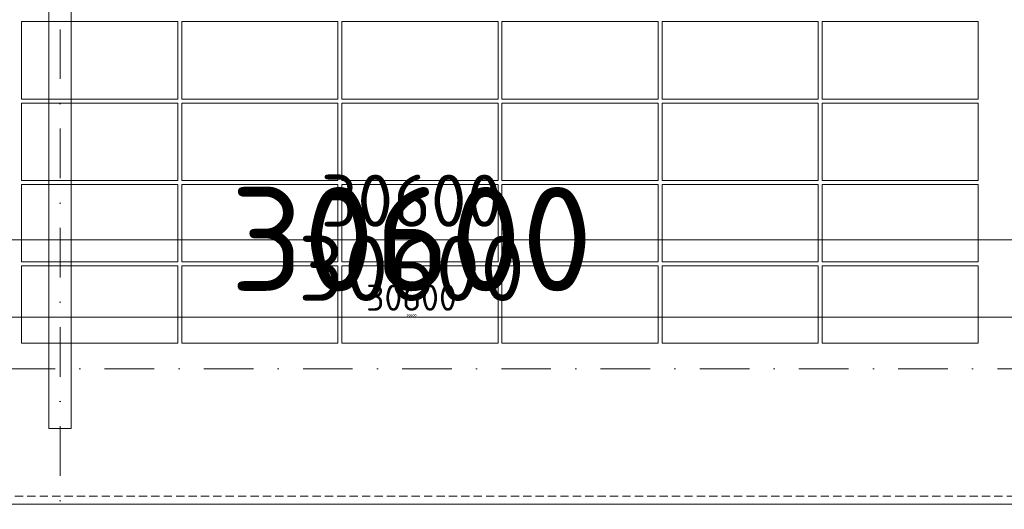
# Model space of a CAD drawing. Header units: millimetres. Extents: x -916886 to 3713765, y -2985421 to 1675785.
# Tile 536 of 656: x 311690 to 319255, y 148920 to 152680. Entities that reach past the tile are written whole.
import ezdxf

# ---------------------------------------------------------------- set-up
doc = ezdxf.new("R2010")
doc.units = ezdxf.units.MM
for name, pattern in [('CENTERX2', [101.6, 63.5, -12.7, 12.7, -12.7]), ('DASHDOT', [25.4, 12.7, -6.35, 0, -6.35]), ('DASHED', [19.05, 12.7, -6.35]), ('HIDDEN', [9.525, 6.35, -3.175])]:
    doc.linetypes.add(name, pattern=pattern)
doc.layers.get('Defpoints').update_dxf_attribs({"color": 8})
for name, color, linetype, lineweight in [('A99_FVE', 30, 'Continuous', 5), ('A99_N_kce-pod', 7, 'DASHED', 20), ('A99_N_koty-200', 5, 'Continuous', 5), ('A99_N_koty-200 @ 1', 5, 'Continuous', 5), ('A99_N_koty-200 @ 10', 5, 'Continuous', 5), ('A99_N_koty-200 @ 100', 5, 'Continuous', 5), ('A99_N_koty-200 @ 200', 5, 'Continuous', 5), ('A99_N_koty-200 @ 250 (1)', 5, 'Continuous', 5), ('A99_N_koty-200 @ 250 (2)', 5, 'Continuous', 5), ('A99_N_koty-200 @ 400', 5, 'Continuous', 5), ('A99_S_kce-pohl', 7, 'Continuous', 5), ('A99_S_osy', 1, 'CENTERX2', 5)]:
    doc.layers.add(name, color=color, linetype=linetype, lineweight=lineweight)
doc.styles.add('A99_kota', font='isocpeur.ttf', dxfattribs={"height": 2})
doc.dimstyles.new('A99_kota_200 new', dxfattribs={"dimscale": 200, "dimtxt": 2, "dimasz": 1.2, "dimexe": 0.5, "dimexo": 1.5, "dimgap": 0.5, "dimtad": 1, "dimdec": 0, "dimzin": 3, "dimdsep": 46, "dimtxsty": 'A99_kota', "dimblk": 'ARCHTICK', "dimcen": 2.5, "dimazin": 2, "dimtfac": 0.75, "dimtdec": 0, "dimtix": 1, "dimtmove": 2, "dimatfit": 0, "dimfxl": 0, "dimtolj": 1, "dimtzin": 0, "dimlwd": 5, "dimlwe": 5, "dimarcsym": 0})

# ---------------------------------------------------------------- blocks, each defined once
blk = doc.blocks.new('_ArchTick')
at = {"color": 0, "linetype": 'ByBlock', "const_width": 0.15}
blk.add_lwpolyline([(-0.5, -0.5), (0.5, 0.5)], dxfattribs=at)
blk = doc.blocks.new('*D3264')
at = {"layer": 'A99_N_koty-200', "color": 0, "linetype": 'Continuous', "lineweight": 5, "ltscale": 10, "transparency": 16777216}
for p, q in [((312000, 146925), (312000, 146475)), ((324000, 146925), (324000, 146475)), ((324000, 146525), (312000, 146525))]:
    blk.add_line(p, q, dxfattribs=at)
at = {"layer": 'Defpoints', "color": 0, "linetype": 'Continuous', "lineweight": 0, "ltscale": 10, "transparency": 16777216}
for p in [(312000, 149400), (324000, 149400), (312000, 146525)]:
    blk.add_point(p, dxfattribs=at)
at = {"layer": 'A99_N_koty-200', "color": 0, "linetype": 'Continuous', "lineweight": 5, "ltscale": 10, "transparency": 16777216, "xscale": 120, "yscale": 120, "zscale": 120, "rotation": 180}
blk.add_blockref('_ArchTick', (312000, 146525), dxfattribs=at)
at = {"layer": 'A99_N_koty-200', "color": 0, "linetype": 'Continuous', "lineweight": 5, "ltscale": 10, "transparency": 16777216, "xscale": 120, "yscale": 120, "zscale": 120}
blk.add_blockref('_ArchTick', (324000, 146525), dxfattribs=at)
at = {"layer": 'A99_N_koty-200', "color": 0, "linetype": 'Continuous', "ltscale": 10, "transparency": 16777216, "insert": (318000, 146675), "char_height": 200, "attachment_point": 5, "style": 'A99_kota'}
blk.add_mtext('\\A1;12000', dxfattribs=at)
blk = doc.blocks.new('*D3265')
at = {"layer": 'A99_N_koty-200', "color": 0, "linetype": 'Continuous', "lineweight": 5, "ltscale": 10, "transparency": 16777216}
for p, q in [((312000, 147325), (312000, 146425)), ((324000, 147325), (324000, 146425)), ((324000, 146525), (312000, 146525))]:
    blk.add_line(p, q, dxfattribs=at)
at = {"layer": 'Defpoints', "color": 0, "linetype": 'Continuous', "lineweight": 0, "ltscale": 10, "transparency": 16777216}
for p in [(312000, 149400), (324000, 149400), (312000, 146525)]:
    blk.add_point(p, dxfattribs=at)
at = {"layer": 'A99_N_koty-200', "color": 0, "linetype": 'Continuous', "lineweight": 5, "ltscale": 10, "transparency": 16777216, "xscale": 240, "yscale": 240, "zscale": 240, "rotation": 180}
blk.add_blockref('_ArchTick', (312000, 146525), dxfattribs=at)
at = {"layer": 'A99_N_koty-200', "color": 0, "linetype": 'Continuous', "lineweight": 5, "ltscale": 10, "transparency": 16777216, "xscale": 240, "yscale": 240, "zscale": 240}
blk.add_blockref('_ArchTick', (324000, 146525), dxfattribs=at)
at = {"layer": 'A99_N_koty-200', "color": 0, "linetype": 'Continuous', "ltscale": 10, "transparency": 16777216, "insert": (318000, 146825), "char_height": 400, "attachment_point": 5, "style": 'A99_kota'}
blk.add_mtext('\\A1;12000', dxfattribs=at)
blk = doc.blocks.new('*D3266')
at = {"layer": 'A99_N_koty-200', "color": 0, "linetype": 'Continuous', "lineweight": 5, "ltscale": 10, "transparency": 16777216}
for p, q in [((312000, 146529), (312000, 146524.5)), ((324000, 146525), (312000, 146525)), ((324000, 146529), (324000, 146524.5))]:
    blk.add_line(p, q, dxfattribs=at)
at = {"layer": 'Defpoints', "color": 0, "linetype": 'Continuous', "lineweight": 0, "ltscale": 10, "transparency": 16777216}
for p in [(312000, 149400), (324000, 149400), (312000, 146525)]:
    blk.add_point(p, dxfattribs=at)
at = {"layer": 'A99_N_koty-200', "color": 0, "linetype": 'Continuous', "lineweight": 5, "ltscale": 10, "transparency": 16777216, "xscale": 1.2, "yscale": 1.2, "zscale": 1.2, "rotation": 180}
blk.add_blockref('_ArchTick', (312000, 146525), dxfattribs=at)
at = {"layer": 'A99_N_koty-200', "color": 0, "linetype": 'Continuous', "lineweight": 5, "ltscale": 10, "transparency": 16777216, "xscale": 1.2, "yscale": 1.2, "zscale": 1.2}
blk.add_blockref('_ArchTick', (324000, 146525), dxfattribs=at)
at = {"layer": 'A99_N_koty-200', "color": 0, "linetype": 'Continuous', "ltscale": 10, "transparency": 16777216, "insert": (318000, 146526.5), "char_height": 2, "attachment_point": 5, "style": 'A99_kota'}
blk.add_mtext('\\A1;12000', dxfattribs=at)
blk = doc.blocks.new('*D3267')
at = {"layer": 'A99_N_koty-200', "color": 0, "linetype": 'Continuous', "lineweight": 5, "ltscale": 10, "transparency": 16777216}
for p, q in [((312000, 148125), (312000, 146325)), ((324000, 148125), (324000, 146325)), ((324000, 146525), (312000, 146525))]:
    blk.add_line(p, q, dxfattribs=at)
at = {"layer": 'Defpoints', "color": 0, "linetype": 'Continuous', "lineweight": 0, "ltscale": 10, "transparency": 16777216}
for p in [(312000, 149400), (324000, 149400), (312000, 146525)]:
    blk.add_point(p, dxfattribs=at)
at = {"layer": 'A99_N_koty-200', "color": 0, "linetype": 'Continuous', "lineweight": 5, "ltscale": 10, "transparency": 16777216, "xscale": 480, "yscale": 480, "zscale": 480, "rotation": 180}
blk.add_blockref('_ArchTick', (312000, 146525), dxfattribs=at)
at = {"layer": 'A99_N_koty-200', "color": 0, "linetype": 'Continuous', "lineweight": 5, "ltscale": 10, "transparency": 16777216, "xscale": 480, "yscale": 480, "zscale": 480}
blk.add_blockref('_ArchTick', (324000, 146525), dxfattribs=at)
at = {"layer": 'A99_N_koty-200', "color": 0, "linetype": 'Continuous', "ltscale": 10, "transparency": 16777216, "insert": (318000, 147125), "char_height": 800, "attachment_point": 5, "style": 'A99_kota'}
blk.add_mtext('\\A1;12000', dxfattribs=at)
blk = doc.blocks.new('*D3268')
at = {"layer": 'A99_N_koty-200', "color": 0, "linetype": 'Continuous', "lineweight": 5, "ltscale": 10, "transparency": 16777216}
for p, q in [((312000, 146565), (312000, 146520)), ((324000, 146565), (324000, 146520)), ((324000, 146525), (312000, 146525))]:
    blk.add_line(p, q, dxfattribs=at)
at = {"layer": 'Defpoints', "color": 0, "linetype": 'Continuous', "lineweight": 0, "ltscale": 10, "transparency": 16777216}
for p in [(312000, 149400), (324000, 149400), (312000, 146525)]:
    blk.add_point(p, dxfattribs=at)
at = {"layer": 'A99_N_koty-200', "color": 0, "linetype": 'Continuous', "lineweight": 5, "ltscale": 10, "transparency": 16777216, "xscale": 12, "yscale": 12, "zscale": 12, "rotation": 180}
blk.add_blockref('_ArchTick', (312000, 146525), dxfattribs=at)
at = {"layer": 'A99_N_koty-200', "color": 0, "linetype": 'Continuous', "lineweight": 5, "ltscale": 10, "transparency": 16777216, "xscale": 12, "yscale": 12, "zscale": 12}
blk.add_blockref('_ArchTick', (324000, 146525), dxfattribs=at)
at = {"layer": 'A99_N_koty-200', "color": 0, "linetype": 'Continuous', "ltscale": 10, "transparency": 16777216, "insert": (318000, 146540), "char_height": 20, "attachment_point": 5, "style": 'A99_kota'}
blk.add_mtext('\\A1;12000', dxfattribs=at)
blk = doc.blocks.new('*D3269')
at = {"layer": 'A99_N_koty-200', "color": 0, "linetype": 'Continuous', "lineweight": 5, "ltscale": 10, "transparency": 16777216}
for p, q in [((312000, 147525), (312000, 146400)), ((324000, 147525), (324000, 146400)), ((324000, 146525), (312000, 146525))]:
    blk.add_line(p, q, dxfattribs=at)
at = {"layer": 'Defpoints', "color": 0, "linetype": 'Continuous', "lineweight": 0, "ltscale": 10, "transparency": 16777216}
for p in [(312000, 149400), (324000, 149400), (312000, 146525)]:
    blk.add_point(p, dxfattribs=at)
at = {"layer": 'A99_N_koty-200', "color": 0, "linetype": 'Continuous', "lineweight": 5, "ltscale": 10, "transparency": 16777216, "xscale": 300, "yscale": 300, "zscale": 300, "rotation": 180}
blk.add_blockref('_ArchTick', (312000, 146525), dxfattribs=at)
at = {"layer": 'A99_N_koty-200', "color": 0, "linetype": 'Continuous', "lineweight": 5, "ltscale": 10, "transparency": 16777216, "xscale": 300, "yscale": 300, "zscale": 300}
blk.add_blockref('_ArchTick', (324000, 146525), dxfattribs=at)
at = {"layer": 'A99_N_koty-200', "color": 0, "linetype": 'Continuous', "ltscale": 10, "transparency": 16777216, "insert": (318000, 146900), "char_height": 500, "attachment_point": 5, "style": 'A99_kota'}
blk.add_mtext('\\A1;12000', dxfattribs=at)
blk = doc.blocks.new('*D3270')
at = {"layer": 'A99_N_koty-200', "color": 0, "linetype": 'Continuous', "lineweight": 5, "ltscale": 10, "transparency": 16777216}
for p, q in [((312000, 147525), (312000, 146400)), ((324000, 147525), (324000, 146400)), ((324000, 146525), (312000, 146525))]:
    blk.add_line(p, q, dxfattribs=at)
at = {"layer": 'Defpoints', "color": 0, "linetype": 'Continuous', "lineweight": 0, "ltscale": 10, "transparency": 16777216}
for p in [(312000, 149400), (324000, 149400), (312000, 146525)]:
    blk.add_point(p, dxfattribs=at)
at = {"layer": 'A99_N_koty-200', "color": 0, "linetype": 'Continuous', "lineweight": 5, "ltscale": 10, "transparency": 16777216, "xscale": 300, "yscale": 300, "zscale": 300, "rotation": 180}
blk.add_blockref('_ArchTick', (312000, 146525), dxfattribs=at)
at = {"layer": 'A99_N_koty-200', "color": 0, "linetype": 'Continuous', "lineweight": 5, "ltscale": 10, "transparency": 16777216, "xscale": 300, "yscale": 300, "zscale": 300}
blk.add_blockref('_ArchTick', (324000, 146525), dxfattribs=at)
at = {"layer": 'A99_N_koty-200', "color": 0, "linetype": 'Continuous', "ltscale": 10, "transparency": 16777216, "insert": (318000, 146900), "char_height": 500, "attachment_point": 5, "style": 'A99_kota'}
blk.add_mtext('\\A1;12000', dxfattribs=at)
blk = doc.blocks.new('*D3272')
at = {"layer": 'A99_N_koty-200', "color": 0, "linetype": 'Continuous', "lineweight": 5, "ltscale": 10, "transparency": 16777216}
for p, q in [((300000, 146925), (300000, 146475)), ((312000, 146925), (312000, 146475)), ((312000, 146525), (300000, 146525))]:
    blk.add_line(p, q, dxfattribs=at)
at = {"layer": 'Defpoints', "color": 0, "linetype": 'Continuous', "lineweight": 0, "ltscale": 10, "transparency": 16777216}
for p in [(300000, 149400), (312000, 149400), (300000, 146525)]:
    blk.add_point(p, dxfattribs=at)
at = {"layer": 'A99_N_koty-200', "color": 0, "linetype": 'Continuous', "lineweight": 5, "ltscale": 10, "transparency": 16777216, "xscale": 120, "yscale": 120, "zscale": 120, "rotation": 180}
blk.add_blockref('_ArchTick', (300000, 146525), dxfattribs=at)
at = {"layer": 'A99_N_koty-200', "color": 0, "linetype": 'Continuous', "lineweight": 5, "ltscale": 10, "transparency": 16777216, "xscale": 120, "yscale": 120, "zscale": 120}
blk.add_blockref('_ArchTick', (312000, 146525), dxfattribs=at)
at = {"layer": 'A99_N_koty-200', "color": 0, "linetype": 'Continuous', "ltscale": 10, "transparency": 16777216, "insert": (306000, 146675), "char_height": 200, "attachment_point": 5, "style": 'A99_kota'}
blk.add_mtext('\\A1;12000', dxfattribs=at)
blk = doc.blocks.new('*D3273')
at = {"layer": 'A99_N_koty-200', "color": 0, "linetype": 'Continuous', "lineweight": 5, "ltscale": 10, "transparency": 16777216}
for p, q in [((300000, 147325), (300000, 146425)), ((312000, 147325), (312000, 146425)), ((312000, 146525), (300000, 146525))]:
    blk.add_line(p, q, dxfattribs=at)
at = {"layer": 'Defpoints', "color": 0, "linetype": 'Continuous', "lineweight": 0, "ltscale": 10, "transparency": 16777216}
for p in [(300000, 149400), (312000, 149400), (300000, 146525)]:
    blk.add_point(p, dxfattribs=at)
at = {"layer": 'A99_N_koty-200', "color": 0, "linetype": 'Continuous', "lineweight": 5, "ltscale": 10, "transparency": 16777216, "xscale": 240, "yscale": 240, "zscale": 240, "rotation": 180}
blk.add_blockref('_ArchTick', (300000, 146525), dxfattribs=at)
at = {"layer": 'A99_N_koty-200', "color": 0, "linetype": 'Continuous', "lineweight": 5, "ltscale": 10, "transparency": 16777216, "xscale": 240, "yscale": 240, "zscale": 240}
blk.add_blockref('_ArchTick', (312000, 146525), dxfattribs=at)
at = {"layer": 'A99_N_koty-200', "color": 0, "linetype": 'Continuous', "ltscale": 10, "transparency": 16777216, "insert": (306000, 146825), "char_height": 400, "attachment_point": 5, "style": 'A99_kota'}
blk.add_mtext('\\A1;12000', dxfattribs=at)
blk = doc.blocks.new('*D3274')
at = {"layer": 'A99_N_koty-200', "color": 0, "linetype": 'Continuous', "lineweight": 5, "ltscale": 10, "transparency": 16777216}
for p, q in [((300000, 146529), (300000, 146524.5)), ((312000, 146525), (300000, 146525)), ((312000, 146529), (312000, 146524.5))]:
    blk.add_line(p, q, dxfattribs=at)
at = {"layer": 'Defpoints', "color": 0, "linetype": 'Continuous', "lineweight": 0, "ltscale": 10, "transparency": 16777216}
for p in [(300000, 149400), (312000, 149400), (300000, 146525)]:
    blk.add_point(p, dxfattribs=at)
at = {"layer": 'A99_N_koty-200', "color": 0, "linetype": 'Continuous', "lineweight": 5, "ltscale": 10, "transparency": 16777216, "xscale": 1.2, "yscale": 1.2, "zscale": 1.2, "rotation": 180}
blk.add_blockref('_ArchTick', (300000, 146525), dxfattribs=at)
at = {"layer": 'A99_N_koty-200', "color": 0, "linetype": 'Continuous', "lineweight": 5, "ltscale": 10, "transparency": 16777216, "xscale": 1.2, "yscale": 1.2, "zscale": 1.2}
blk.add_blockref('_ArchTick', (312000, 146525), dxfattribs=at)
at = {"layer": 'A99_N_koty-200', "color": 0, "linetype": 'Continuous', "ltscale": 10, "transparency": 16777216, "insert": (306000, 146526.5), "char_height": 2, "attachment_point": 5, "style": 'A99_kota'}
blk.add_mtext('\\A1;12000', dxfattribs=at)
blk = doc.blocks.new('*D3275')
at = {"layer": 'A99_N_koty-200', "color": 0, "linetype": 'Continuous', "lineweight": 5, "ltscale": 10, "transparency": 16777216}
for p, q in [((300000, 148125), (300000, 146325)), ((312000, 148125), (312000, 146325)), ((312000, 146525), (300000, 146525))]:
    blk.add_line(p, q, dxfattribs=at)
at = {"layer": 'Defpoints', "color": 0, "linetype": 'Continuous', "lineweight": 0, "ltscale": 10, "transparency": 16777216}
for p in [(300000, 149400), (312000, 149400), (300000, 146525)]:
    blk.add_point(p, dxfattribs=at)
at = {"layer": 'A99_N_koty-200', "color": 0, "linetype": 'Continuous', "lineweight": 5, "ltscale": 10, "transparency": 16777216, "xscale": 480, "yscale": 480, "zscale": 480, "rotation": 180}
blk.add_blockref('_ArchTick', (300000, 146525), dxfattribs=at)
at = {"layer": 'A99_N_koty-200', "color": 0, "linetype": 'Continuous', "lineweight": 5, "ltscale": 10, "transparency": 16777216, "xscale": 480, "yscale": 480, "zscale": 480}
blk.add_blockref('_ArchTick', (312000, 146525), dxfattribs=at)
at = {"layer": 'A99_N_koty-200', "color": 0, "linetype": 'Continuous', "ltscale": 10, "transparency": 16777216, "insert": (306000, 147125), "char_height": 800, "attachment_point": 5, "style": 'A99_kota'}
blk.add_mtext('\\A1;12000', dxfattribs=at)
blk = doc.blocks.new('*D3276')
at = {"layer": 'A99_N_koty-200', "color": 0, "linetype": 'Continuous', "lineweight": 5, "ltscale": 10, "transparency": 16777216}
for p, q in [((300000, 146565), (300000, 146520)), ((312000, 146565), (312000, 146520)), ((312000, 146525), (300000, 146525))]:
    blk.add_line(p, q, dxfattribs=at)
at = {"layer": 'Defpoints', "color": 0, "linetype": 'Continuous', "lineweight": 0, "ltscale": 10, "transparency": 16777216}
for p in [(300000, 149400), (312000, 149400), (300000, 146525)]:
    blk.add_point(p, dxfattribs=at)
at = {"layer": 'A99_N_koty-200', "color": 0, "linetype": 'Continuous', "lineweight": 5, "ltscale": 10, "transparency": 16777216, "xscale": 12, "yscale": 12, "zscale": 12, "rotation": 180}
blk.add_blockref('_ArchTick', (300000, 146525), dxfattribs=at)
at = {"layer": 'A99_N_koty-200', "color": 0, "linetype": 'Continuous', "lineweight": 5, "ltscale": 10, "transparency": 16777216, "xscale": 12, "yscale": 12, "zscale": 12}
blk.add_blockref('_ArchTick', (312000, 146525), dxfattribs=at)
at = {"layer": 'A99_N_koty-200', "color": 0, "linetype": 'Continuous', "ltscale": 10, "transparency": 16777216, "insert": (306000, 146540), "char_height": 20, "attachment_point": 5, "style": 'A99_kota'}
blk.add_mtext('\\A1;12000', dxfattribs=at)
blk = doc.blocks.new('*D3277')
at = {"layer": 'A99_N_koty-200', "color": 0, "linetype": 'Continuous', "lineweight": 5, "ltscale": 10, "transparency": 16777216}
for p, q in [((300000, 147525), (300000, 146400)), ((312000, 147525), (312000, 146400)), ((312000, 146525), (300000, 146525))]:
    blk.add_line(p, q, dxfattribs=at)
at = {"layer": 'Defpoints', "color": 0, "linetype": 'Continuous', "lineweight": 0, "ltscale": 10, "transparency": 16777216}
for p in [(300000, 149400), (312000, 149400), (300000, 146525)]:
    blk.add_point(p, dxfattribs=at)
at = {"layer": 'A99_N_koty-200', "color": 0, "linetype": 'Continuous', "lineweight": 5, "ltscale": 10, "transparency": 16777216, "xscale": 300, "yscale": 300, "zscale": 300, "rotation": 180}
blk.add_blockref('_ArchTick', (300000, 146525), dxfattribs=at)
at = {"layer": 'A99_N_koty-200', "color": 0, "linetype": 'Continuous', "lineweight": 5, "ltscale": 10, "transparency": 16777216, "xscale": 300, "yscale": 300, "zscale": 300}
blk.add_blockref('_ArchTick', (312000, 146525), dxfattribs=at)
at = {"layer": 'A99_N_koty-200', "color": 0, "linetype": 'Continuous', "ltscale": 10, "transparency": 16777216, "insert": (306000, 146900), "char_height": 500, "attachment_point": 5, "style": 'A99_kota'}
blk.add_mtext('\\A1;12000', dxfattribs=at)
blk = doc.blocks.new('*D3278')
at = {"layer": 'A99_N_koty-200', "color": 0, "linetype": 'Continuous', "lineweight": 5, "ltscale": 10, "transparency": 16777216}
for p, q in [((300000, 147525), (300000, 146400)), ((312000, 147525), (312000, 146400)), ((312000, 146525), (300000, 146525))]:
    blk.add_line(p, q, dxfattribs=at)
at = {"layer": 'Defpoints', "color": 0, "linetype": 'Continuous', "lineweight": 0, "ltscale": 10, "transparency": 16777216}
for p in [(300000, 149400), (312000, 149400), (300000, 146525)]:
    blk.add_point(p, dxfattribs=at)
at = {"layer": 'A99_N_koty-200', "color": 0, "linetype": 'Continuous', "lineweight": 5, "ltscale": 10, "transparency": 16777216, "xscale": 300, "yscale": 300, "zscale": 300, "rotation": 180}
blk.add_blockref('_ArchTick', (300000, 146525), dxfattribs=at)
at = {"layer": 'A99_N_koty-200', "color": 0, "linetype": 'Continuous', "lineweight": 5, "ltscale": 10, "transparency": 16777216, "xscale": 300, "yscale": 300, "zscale": 300}
blk.add_blockref('_ArchTick', (312000, 146525), dxfattribs=at)
at = {"layer": 'A99_N_koty-200', "color": 0, "linetype": 'Continuous', "ltscale": 10, "transparency": 16777216, "insert": (306000, 146900), "char_height": 500, "attachment_point": 5, "style": 'A99_kota'}
blk.add_mtext('\\A1;12000', dxfattribs=at)
blk = doc.blocks.new('*D3360')
at = {"layer": 'A99_N_koty-200', "color": 0, "linetype": 'Continuous', "lineweight": 5, "ltscale": 10, "transparency": 16777216}
for p, q in [((299400, 150190), (299400, 151090)), ((330000, 150190), (330000, 151090)), ((299400, 150990), (330000, 150990))]:
    blk.add_line(p, q, dxfattribs=at)
at = {"layer": 'Defpoints', "color": 0, "linetype": 'Continuous', "lineweight": 0, "ltscale": 10, "transparency": 16777216}
for p in [(330000, 150990), (299400, 148960), (330000, 148920)]:
    blk.add_point(p, dxfattribs=at)
at = {"layer": 'A99_N_koty-200', "color": 0, "linetype": 'Continuous', "lineweight": 5, "ltscale": 10, "transparency": 16777216, "xscale": 240, "yscale": 240, "zscale": 240, "rotation": 180}
blk.add_blockref('_ArchTick', (299400, 150990), dxfattribs=at)
at = {"layer": 'A99_N_koty-200', "color": 0, "linetype": 'Continuous', "lineweight": 5, "ltscale": 10, "transparency": 16777216, "xscale": 240, "yscale": 240, "zscale": 240}
blk.add_blockref('_ArchTick', (330000, 150990), dxfattribs=at)
at = {"layer": 'A99_N_koty-200', "color": 0, "linetype": 'Continuous', "ltscale": 10, "transparency": 16777216, "insert": (314700, 151290), "char_height": 400, "attachment_point": 5, "style": 'A99_kota'}
blk.add_mtext('\\A1;30600', dxfattribs=at)
blk = doc.blocks.new('*D3361')
at = {"layer": 'A99_N_koty-200', "color": 0, "linetype": 'Continuous', "lineweight": 5, "ltscale": 10, "transparency": 16777216}
for p, q in [((299400, 149995), (299400, 150445)), ((299400, 150395), (330000, 150395)), ((330000, 149995), (330000, 150445))]:
    blk.add_line(p, q, dxfattribs=at)
at = {"layer": 'Defpoints', "color": 0, "linetype": 'Continuous', "lineweight": 0, "ltscale": 10, "transparency": 16777216}
for p in [(330000, 150395), (299400, 148960), (330000, 148920)]:
    blk.add_point(p, dxfattribs=at)
at = {"layer": 'A99_N_koty-200', "color": 0, "linetype": 'Continuous', "lineweight": 5, "ltscale": 10, "transparency": 16777216, "xscale": 120, "yscale": 120, "zscale": 120, "rotation": 180}
blk.add_blockref('_ArchTick', (299400, 150395), dxfattribs=at)
at = {"layer": 'A99_N_koty-200', "color": 0, "linetype": 'Continuous', "lineweight": 5, "ltscale": 10, "transparency": 16777216, "xscale": 120, "yscale": 120, "zscale": 120}
blk.add_blockref('_ArchTick', (330000, 150395), dxfattribs=at)
at = {"layer": 'A99_N_koty-200', "color": 0, "linetype": 'Continuous', "ltscale": 10, "transparency": 16777216, "insert": (314700, 150545), "char_height": 200, "attachment_point": 5, "style": 'A99_kota'}
blk.add_mtext('\\A1;30600', dxfattribs=at)
blk = doc.blocks.new('*D3362')
at = {"layer": 'A99_N_koty-200', "color": 0, "linetype": 'Continuous', "lineweight": 5, "ltscale": 10, "transparency": 16777216}
for p, q in [((299400, 150391), (299400, 150395.5)), ((299400, 150395), (330000, 150395)), ((330000, 150391), (330000, 150395.5))]:
    blk.add_line(p, q, dxfattribs=at)
at = {"layer": 'Defpoints', "color": 0, "linetype": 'Continuous', "lineweight": 0, "ltscale": 10, "transparency": 16777216}
for p in [(330000, 150395), (299400, 148960), (330000, 148920)]:
    blk.add_point(p, dxfattribs=at)
at = {"layer": 'A99_N_koty-200', "color": 0, "linetype": 'Continuous', "lineweight": 5, "ltscale": 10, "transparency": 16777216, "xscale": 1.2, "yscale": 1.2, "zscale": 1.2, "rotation": 180}
blk.add_blockref('_ArchTick', (299400, 150395), dxfattribs=at)
at = {"layer": 'A99_N_koty-200', "color": 0, "linetype": 'Continuous', "lineweight": 5, "ltscale": 10, "transparency": 16777216, "xscale": 1.2, "yscale": 1.2, "zscale": 1.2}
blk.add_blockref('_ArchTick', (330000, 150395), dxfattribs=at)
at = {"layer": 'A99_N_koty-200', "color": 0, "linetype": 'Continuous', "ltscale": 10, "transparency": 16777216, "insert": (314700, 150396.5), "char_height": 2, "attachment_point": 5, "style": 'A99_kota'}
blk.add_mtext('\\A1;30600', dxfattribs=at)
blk = doc.blocks.new('*D3363')
at = {"layer": 'A99_N_koty-200', "color": 0, "linetype": 'Continuous', "lineweight": 5, "ltscale": 10, "transparency": 16777216}
for p, q in [((299400, 149560), (299400, 150595)), ((330000, 149520), (330000, 150595)), ((299400, 150395), (330000, 150395))]:
    blk.add_line(p, q, dxfattribs=at)
at = {"layer": 'Defpoints', "color": 0, "linetype": 'Continuous', "lineweight": 0, "ltscale": 10, "transparency": 16777216}
for p in [(330000, 150395), (299400, 148960), (330000, 148920)]:
    blk.add_point(p, dxfattribs=at)
at = {"layer": 'A99_N_koty-200', "color": 0, "linetype": 'Continuous', "lineweight": 5, "ltscale": 10, "transparency": 16777216, "xscale": 480, "yscale": 480, "zscale": 480, "rotation": 180}
blk.add_blockref('_ArchTick', (299400, 150395), dxfattribs=at)
at = {"layer": 'A99_N_koty-200', "color": 0, "linetype": 'Continuous', "lineweight": 5, "ltscale": 10, "transparency": 16777216, "xscale": 480, "yscale": 480, "zscale": 480}
blk.add_blockref('_ArchTick', (330000, 150395), dxfattribs=at)
at = {"layer": 'A99_N_koty-200', "color": 0, "linetype": 'Continuous', "ltscale": 10, "transparency": 16777216, "insert": (314700, 150995), "char_height": 800, "attachment_point": 5, "style": 'A99_kota'}
blk.add_mtext('\\A1;30600', dxfattribs=at)
blk = doc.blocks.new('*D3364')
at = {"layer": 'A99_N_koty-200', "color": 0, "linetype": 'Continuous', "lineweight": 5, "ltscale": 10, "transparency": 16777216}
for p, q in [((299400, 150355), (299400, 150400)), ((299400, 150395), (330000, 150395)), ((330000, 150355), (330000, 150400))]:
    blk.add_line(p, q, dxfattribs=at)
at = {"layer": 'Defpoints', "color": 0, "linetype": 'Continuous', "lineweight": 0, "ltscale": 10, "transparency": 16777216}
for p in [(330000, 150395), (299400, 148960), (330000, 148920)]:
    blk.add_point(p, dxfattribs=at)
at = {"layer": 'A99_N_koty-200', "color": 0, "linetype": 'Continuous', "lineweight": 5, "ltscale": 10, "transparency": 16777216, "xscale": 12, "yscale": 12, "zscale": 12, "rotation": 180}
blk.add_blockref('_ArchTick', (299400, 150395), dxfattribs=at)
at = {"layer": 'A99_N_koty-200', "color": 0, "linetype": 'Continuous', "lineweight": 5, "ltscale": 10, "transparency": 16777216, "xscale": 12, "yscale": 12, "zscale": 12}
blk.add_blockref('_ArchTick', (330000, 150395), dxfattribs=at)
at = {"layer": 'A99_N_koty-200', "color": 0, "linetype": 'Continuous', "ltscale": 10, "transparency": 16777216, "insert": (314700, 150410), "char_height": 20, "attachment_point": 5, "style": 'A99_kota'}
blk.add_mtext('\\A1;30600', dxfattribs=at)
blk = doc.blocks.new('*D3365')
at = {"layer": 'A99_N_koty-200', "color": 0, "linetype": 'Continuous', "lineweight": 5, "ltscale": 10, "transparency": 16777216}
for p, q in [((299400, 149395), (299400, 150520)), ((330000, 149395), (330000, 150520)), ((299400, 150395), (330000, 150395))]:
    blk.add_line(p, q, dxfattribs=at)
at = {"layer": 'Defpoints', "color": 0, "linetype": 'Continuous', "lineweight": 0, "ltscale": 10, "transparency": 16777216}
for p in [(330000, 150395), (299400, 148960), (330000, 148920)]:
    blk.add_point(p, dxfattribs=at)
at = {"layer": 'A99_N_koty-200', "color": 0, "linetype": 'Continuous', "lineweight": 5, "ltscale": 10, "transparency": 16777216, "xscale": 300, "yscale": 300, "zscale": 300, "rotation": 180}
blk.add_blockref('_ArchTick', (299400, 150395), dxfattribs=at)
at = {"layer": 'A99_N_koty-200', "color": 0, "linetype": 'Continuous', "lineweight": 5, "ltscale": 10, "transparency": 16777216, "xscale": 300, "yscale": 300, "zscale": 300}
blk.add_blockref('_ArchTick', (330000, 150395), dxfattribs=at)
at = {"layer": 'A99_N_koty-200', "color": 0, "linetype": 'Continuous', "ltscale": 10, "transparency": 16777216, "insert": (314700, 150770), "char_height": 500, "attachment_point": 5, "style": 'A99_kota'}
blk.add_mtext('\\A1;30600', dxfattribs=at)
blk = doc.blocks.new('*D3366')
at = {"layer": 'A99_N_koty-200', "color": 0, "linetype": 'Continuous', "lineweight": 5, "ltscale": 10, "transparency": 16777216}
for p, q in [((299400, 149395), (299400, 150520)), ((330000, 149395), (330000, 150520)), ((299400, 150395), (330000, 150395))]:
    blk.add_line(p, q, dxfattribs=at)
at = {"layer": 'Defpoints', "color": 0, "linetype": 'Continuous', "lineweight": 0, "ltscale": 10, "transparency": 16777216}
for p in [(330000, 150395), (299400, 148960), (330000, 148920)]:
    blk.add_point(p, dxfattribs=at)
at = {"layer": 'A99_N_koty-200', "color": 0, "linetype": 'Continuous', "lineweight": 5, "ltscale": 10, "transparency": 16777216, "xscale": 300, "yscale": 300, "zscale": 300, "rotation": 180}
blk.add_blockref('_ArchTick', (299400, 150395), dxfattribs=at)
at = {"layer": 'A99_N_koty-200', "color": 0, "linetype": 'Continuous', "lineweight": 5, "ltscale": 10, "transparency": 16777216, "xscale": 300, "yscale": 300, "zscale": 300}
blk.add_blockref('_ArchTick', (330000, 150395), dxfattribs=at)
at = {"layer": 'A99_N_koty-200', "color": 0, "linetype": 'Continuous', "ltscale": 10, "transparency": 16777216, "insert": (314700, 150770), "char_height": 500, "attachment_point": 5, "style": 'A99_kota'}
blk.add_mtext('\\A1;30600', dxfattribs=at)
blk = doc.blocks.new('*U4782')
at = {"layer": 'A99_N_koty-200 @ 1', "linetype": 'Continuous', "ltscale": 10}
dim = blk.add_linear_dim(base=(312000, 146525), p1=(324000, 149400), p2=(312000, 149400), angle=180, dimstyle='A99_kota_200 new', override={"dimscale": 1, "dimtix": 1, "dimtofl": 1, "dimtmove": 1, "dimatfit": 1}, dxfattribs=at)
dim.commit()
dim.dimension.update_dxf_attribs({"geometry": '*D3266', "text_midpoint": (318000, 146526.5)})
at = {"layer": 'A99_N_koty-200 @ 10', "linetype": 'Continuous', "ltscale": 10}
dim = blk.add_linear_dim(base=(312000, 146525), p1=(324000, 149400), p2=(312000, 149400), angle=180, dimstyle='A99_kota_200 new', override={"dimscale": 10, "dimtix": 1, "dimtofl": 1, "dimtmove": 1, "dimatfit": 1}, dxfattribs=at)
dim.commit()
dim.dimension.update_dxf_attribs({"geometry": '*D3268', "text_midpoint": (318000, 146540)})
at = {"layer": 'A99_N_koty-200 @ 100', "linetype": 'Continuous', "ltscale": 10}
dim = blk.add_linear_dim(base=(312000, 146525), p1=(324000, 149400), p2=(312000, 149400), angle=180, dimstyle='A99_kota_200 new', override={"dimscale": 100, "dimtix": 1, "dimtofl": 1, "dimtmove": 1, "dimatfit": 1}, dxfattribs=at)
dim.commit()
dim.dimension.update_dxf_attribs({"geometry": '*D3264', "text_midpoint": (318000, 146675)})
at = {"layer": 'A99_N_koty-200 @ 200', "linetype": 'Continuous', "ltscale": 10}
dim = blk.add_linear_dim(base=(312000, 146525), p1=(324000, 149400), p2=(312000, 149400), angle=180, dimstyle='A99_kota_200 new', override={"dimscale": 200, "dimtix": 1, "dimtofl": 1, "dimtmove": 1, "dimatfit": 1}, dxfattribs=at)
dim.commit()
dim.dimension.update_dxf_attribs({"geometry": '*D3265', "text_midpoint": (318000, 146825)})
at = {"layer": 'A99_N_koty-200 @ 250 (1)', "linetype": 'Continuous', "ltscale": 10}
dim = blk.add_linear_dim(base=(312000, 146525), p1=(324000, 149400), p2=(312000, 149400), angle=180, dimstyle='A99_kota_200 new', override={"dimscale": 250, "dimtix": 1, "dimtofl": 1, "dimtmove": 1, "dimatfit": 1}, dxfattribs=at)
dim.commit()
dim.dimension.update_dxf_attribs({"geometry": '*D3270', "text_midpoint": (318000, 146900)})
at = {"layer": 'A99_N_koty-200 @ 250 (2)', "linetype": 'Continuous', "ltscale": 10}
dim = blk.add_linear_dim(base=(312000, 146525), p1=(324000, 149400), p2=(312000, 149400), angle=180, dimstyle='A99_kota_200 new', override={"dimscale": 250, "dimtix": 1, "dimtofl": 1, "dimtmove": 1, "dimatfit": 1}, dxfattribs=at)
dim.commit()
dim.dimension.update_dxf_attribs({"geometry": '*D3269', "text_midpoint": (318000, 146900)})
at = {"layer": 'A99_N_koty-200 @ 400', "linetype": 'Continuous', "ltscale": 10}
dim = blk.add_linear_dim(base=(312000, 146525), p1=(324000, 149400), p2=(312000, 149400), angle=180, dimstyle='A99_kota_200 new', override={"dimscale": 400, "dimtix": 1, "dimtofl": 1, "dimtmove": 1, "dimatfit": 1}, dxfattribs=at)
dim.commit()
dim.dimension.update_dxf_attribs({"geometry": '*D3267', "text_midpoint": (318000, 147125)})
blk = doc.blocks.new('*U4783')
at = {"layer": 'A99_N_koty-200 @ 1', "linetype": 'Continuous', "ltscale": 10}
dim = blk.add_linear_dim(base=(300000, 146525), p1=(312000, 149400), p2=(300000, 149400), angle=180, dimstyle='A99_kota_200 new', override={"dimscale": 1, "dimtix": 1, "dimtofl": 1, "dimtmove": 1, "dimatfit": 1}, dxfattribs=at)
dim.commit()
dim.dimension.update_dxf_attribs({"geometry": '*D3274', "text_midpoint": (306000, 146526.5)})
at = {"layer": 'A99_N_koty-200 @ 10', "linetype": 'Continuous', "ltscale": 10}
dim = blk.add_linear_dim(base=(300000, 146525), p1=(312000, 149400), p2=(300000, 149400), angle=180, dimstyle='A99_kota_200 new', override={"dimscale": 10, "dimtix": 1, "dimtofl": 1, "dimtmove": 1, "dimatfit": 1}, dxfattribs=at)
dim.commit()
dim.dimension.update_dxf_attribs({"geometry": '*D3276', "text_midpoint": (306000, 146540)})
at = {"layer": 'A99_N_koty-200 @ 100', "linetype": 'Continuous', "ltscale": 10}
dim = blk.add_linear_dim(base=(300000, 146525), p1=(312000, 149400), p2=(300000, 149400), angle=180, dimstyle='A99_kota_200 new', override={"dimscale": 100, "dimtix": 1, "dimtofl": 1, "dimtmove": 1, "dimatfit": 1}, dxfattribs=at)
dim.commit()
dim.dimension.update_dxf_attribs({"geometry": '*D3272', "text_midpoint": (306000, 146675)})
at = {"layer": 'A99_N_koty-200 @ 200', "linetype": 'Continuous', "ltscale": 10}
dim = blk.add_linear_dim(base=(300000, 146525), p1=(312000, 149400), p2=(300000, 149400), angle=180, dimstyle='A99_kota_200 new', override={"dimscale": 200, "dimtix": 1, "dimtofl": 1, "dimtmove": 1, "dimatfit": 1}, dxfattribs=at)
dim.commit()
dim.dimension.update_dxf_attribs({"geometry": '*D3273', "text_midpoint": (306000, 146825)})
at = {"layer": 'A99_N_koty-200 @ 250 (1)', "linetype": 'Continuous', "ltscale": 10}
dim = blk.add_linear_dim(base=(300000, 146525), p1=(312000, 149400), p2=(300000, 149400), angle=180, dimstyle='A99_kota_200 new', override={"dimscale": 250, "dimtix": 1, "dimtofl": 1, "dimtmove": 1, "dimatfit": 1}, dxfattribs=at)
dim.commit()
dim.dimension.update_dxf_attribs({"geometry": '*D3278', "text_midpoint": (306000, 146900)})
at = {"layer": 'A99_N_koty-200 @ 250 (2)', "linetype": 'Continuous', "ltscale": 10}
dim = blk.add_linear_dim(base=(300000, 146525), p1=(312000, 149400), p2=(300000, 149400), angle=180, dimstyle='A99_kota_200 new', override={"dimscale": 250, "dimtix": 1, "dimtofl": 1, "dimtmove": 1, "dimatfit": 1}, dxfattribs=at)
dim.commit()
dim.dimension.update_dxf_attribs({"geometry": '*D3277', "text_midpoint": (306000, 146900)})
at = {"layer": 'A99_N_koty-200 @ 400', "linetype": 'Continuous', "ltscale": 10}
dim = blk.add_linear_dim(base=(300000, 146525), p1=(312000, 149400), p2=(300000, 149400), angle=180, dimstyle='A99_kota_200 new', override={"dimscale": 400, "dimtix": 1, "dimtofl": 1, "dimtmove": 1, "dimatfit": 1}, dxfattribs=at)
dim.commit()
dim.dimension.update_dxf_attribs({"geometry": '*D3275', "text_midpoint": (306000, 147125)})
blk = doc.blocks.new('*U4809')
at = {"layer": 'A99_N_koty-200 @ 1', "linetype": 'Continuous', "ltscale": 10}
dim = blk.add_linear_dim(base=(330000, 150395), p1=(299400, 148960), p2=(330000, 148920), dimstyle='A99_kota_200 new', override={"dimscale": 1, "dimtix": 1, "dimtofl": 1, "dimtmove": 2, "dimatfit": 3}, dxfattribs=at)
dim.commit()
dim.dimension.update_dxf_attribs({"geometry": '*D3362', "text_midpoint": (314700, 150396.5)})
at = {"layer": 'A99_N_koty-200 @ 10', "linetype": 'Continuous', "ltscale": 10}
dim = blk.add_linear_dim(base=(330000, 150395), p1=(299400, 148960), p2=(330000, 148920), dimstyle='A99_kota_200 new', override={"dimscale": 10, "dimtix": 1, "dimtofl": 1, "dimtmove": 2, "dimatfit": 3}, dxfattribs=at)
dim.commit()
dim.dimension.update_dxf_attribs({"geometry": '*D3364', "text_midpoint": (314700, 150410)})
at = {"layer": 'A99_N_koty-200 @ 100', "linetype": 'Continuous', "ltscale": 10}
dim = blk.add_linear_dim(base=(330000, 150395), p1=(299400, 148960), p2=(330000, 148920), dimstyle='A99_kota_200 new', override={"dimscale": 100, "dimtix": 1, "dimtofl": 1, "dimtmove": 2, "dimatfit": 3}, dxfattribs=at)
dim.commit()
dim.dimension.update_dxf_attribs({"geometry": '*D3361', "text_midpoint": (314700, 150545)})
at = {"layer": 'A99_N_koty-200 @ 200', "linetype": 'Continuous', "ltscale": 10}
dim = blk.add_linear_dim(base=(330000, 150990), p1=(299400, 148960), p2=(330000, 148920), dimstyle='A99_kota_200 new', override={"dimscale": 200, "dimtix": 1, "dimtofl": 1, "dimtmove": 2, "dimatfit": 3}, dxfattribs=at)
dim.commit()
dim.dimension.update_dxf_attribs({"geometry": '*D3360', "text_midpoint": (314700, 151290)})
at = {"layer": 'A99_N_koty-200 @ 250 (1)', "linetype": 'Continuous', "ltscale": 10}
dim = blk.add_linear_dim(base=(330000, 150395), p1=(299400, 148960), p2=(330000, 148920), dimstyle='A99_kota_200 new', override={"dimscale": 250, "dimtix": 1, "dimtofl": 1, "dimtmove": 2, "dimatfit": 3}, dxfattribs=at)
dim.commit()
dim.dimension.update_dxf_attribs({"geometry": '*D3366', "text_midpoint": (314700, 150770)})
at = {"layer": 'A99_N_koty-200 @ 250 (2)', "linetype": 'Continuous', "ltscale": 10}
dim = blk.add_linear_dim(base=(330000, 150395), p1=(299400, 148960), p2=(330000, 148920), dimstyle='A99_kota_200 new', override={"dimscale": 250, "dimtix": 1, "dimtofl": 1, "dimtmove": 2, "dimatfit": 3}, dxfattribs=at)
dim.commit()
dim.dimension.update_dxf_attribs({"geometry": '*D3365', "text_midpoint": (314700, 150770)})
at = {"layer": 'A99_N_koty-200 @ 400', "linetype": 'Continuous', "ltscale": 10}
dim = blk.add_linear_dim(base=(330000, 150395), p1=(299400, 148960), p2=(330000, 148920), dimstyle='A99_kota_200 new', override={"dimscale": 400, "dimtix": 1, "dimtofl": 1, "dimtmove": 2, "dimatfit": 3}, dxfattribs=at)
dim.commit()
dim.dimension.update_dxf_attribs({"geometry": '*D3363', "text_midpoint": (314700, 150995)})

msp = doc.modelspace()

# ---------------------------------------------------------------- linework, layer by layer
at = {"layer": 'A99_FVE', "linetype": 'Continuous', "lineweight": 15, "ltscale": 2}
msp.add_lwpolyline([(311915, 155305), (312085, 155305), (312085, 149540), (311915, 149540)], close=True, dxfattribs=at)
at = {"layer": 'A99_FVE', "lineweight": 5, "ltscale": 2}
for points in [[(311705, 152070), (311705, 152665), (312905, 152665), (312905, 152070)], [(314135, 152070), (314135, 152665), (312935, 152665), (312935, 152070)], [(315365, 152070), (315365, 152665), (314165, 152665), (314165, 152070)], [(316595, 152070), (316595, 152665), (315395, 152665), (315395, 152070)], [(317825, 152070), (317825, 152665), (316625, 152665), (316625, 152070)], [(319055, 152070), (319055, 152665), (317855, 152665), (317855, 152070)], [(311705, 151445), (311705, 152040), (312905, 152040), (312905, 151445)], [(314135, 151445), (314135, 152040), (312935, 152040), (312935, 151445)], [(315365, 151445), (315365, 152040), (314165, 152040), (314165, 151445)], [(316595, 151445), (316595, 152040), (315395, 152040), (315395, 151445)], [(317825, 151445), (317825, 152040), (316625, 152040), (316625, 151445)], [(319055, 151445), (319055, 152040), (317855, 152040), (317855, 151445)], [(311705, 150820), (311705, 151415), (312905, 151415), (312905, 150820)], [(314135, 150820), (314135, 151415), (312935, 151415), (312935, 150820)], [(315365, 150820), (315365, 151415), (314165, 151415), (314165, 150820)], [(316595, 150820), (316595, 151415), (315395, 151415), (315395, 150820)], [(317825, 150820), (317825, 151415), (316625, 151415), (316625, 150820)], [(319055, 150820), (319055, 151415), (317855, 151415), (317855, 150820)], [(311705, 150195), (311705, 150790), (312905, 150790), (312905, 150195)], [(314135, 150195), (314135, 150790), (312935, 150790), (312935, 150195)], [(315365, 150195), (315365, 150790), (314165, 150790), (314165, 150195)], [(316595, 150195), (316595, 150790), (315395, 150790), (315395, 150195)], [(317825, 150195), (317825, 150790), (316625, 150790), (316625, 150195)], [(319055, 150195), (319055, 150790), (317855, 150790), (317855, 150195)]]:
    msp.add_lwpolyline(points, close=True, dxfattribs=at)
at = {"layer": 'A99_N_kce-pod', "linetype": 'HIDDEN', "lineweight": 5, "ltscale": 10}
msp.add_lwpolyline([(438875.5, 149020), (299400, 149020)], dxfattribs=at)
at = {"layer": 'A99_S_kce-pohl', "linetype": 'Continuous', "ltscale": 25}
msp.add_lwpolyline([(307330, 174440), (299400, 174440), (299400, 148960), (438875.5, 148960), (438875.5, 176350)], dxfattribs=at)
at = {"layer": 'A99_S_osy', "linetype": 'DASHDOT', "lineweight": 5, "ltscale": 30}
for points in [[(312000, 146890), (312000, 179060)], [(452950, 150000), (297355, 150000)]]:
    msp.add_lwpolyline(points, dxfattribs=at)

# ---------------------------------------------------------------- block references
at = {"layer": 'A99_N_koty-200', "color": 4, "linetype": 'Continuous', "lineweight": 0}
for name in ['*U4809', '*U4783', '*U4782']:
    msp.add_blockref(name, (0, 0), dxfattribs=at)

doc.saveas('drawing.dxf')
